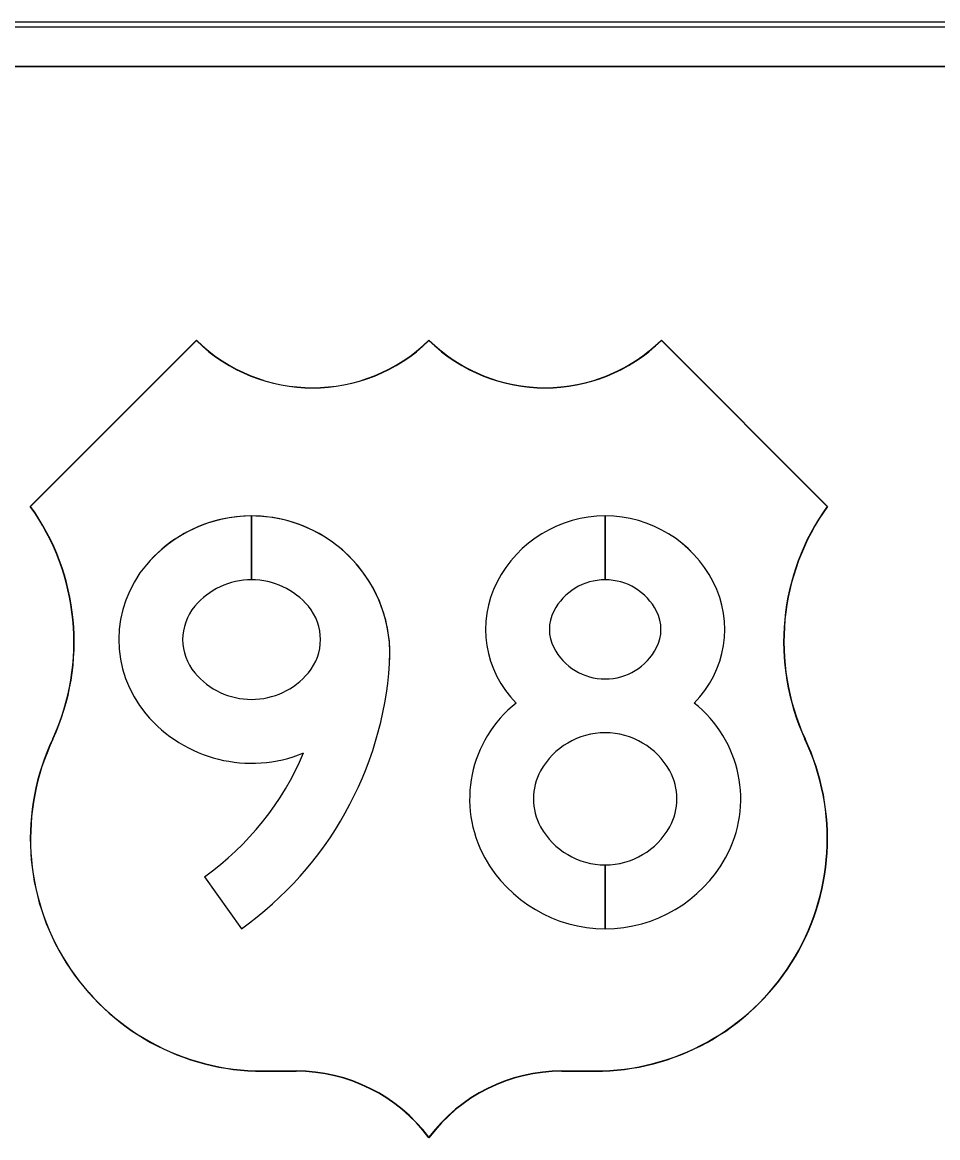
# Model space of a CAD drawing. Extents: x 1806251 to 1809821, y 414895 to 422886.
# Drawn here: x 1809677.104 to 1809677.517, y 415042.478 to 415042.981 of the extents above; entities that cross this region are included whole.
import ezdxf

# ---------------------------------------------------------------- set-up
doc = ezdxf.new("R2010")
doc.units = 0
for name, color, linetype in [('GSBWFILL', 7, 'Continuous'), ('GSCOLORFILL', 7, 'Continuous'), ('GSOUTLINE', 7, 'Continuous')]:
    doc.layers.add(name, color=color, linetype=linetype)

msp = doc.modelspace()

# ---------------------------------------------------------------- linework, layer by layer
at = {"layer": 'GSBWFILL'}
for p, q in [((1809678.675092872, 415042.9810728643), (1809676.5150928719, 415042.9810728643)), ((1809676.5150928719, 415042.9610728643), (1809678.675092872, 415042.9610728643)), ((1809677.207337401, 415042.72942256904), (1809677.207337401, 415042.7582225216)), ((1809677.207346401, 415042.7582225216), (1809677.207346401, 415042.72942256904)), ((1809677.3670297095, 415042.72942256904), (1809677.3670297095, 415042.7582225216)), ((1809677.3670387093, 415042.7582225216), (1809677.3670387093, 415042.72942256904)), ((1809677.207337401, 415042.72942256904), (1809677.207337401, 415042.72942256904)), ((1809677.3670297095, 415042.5719228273), (1809677.3670297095, 415042.60072278)), ((1809677.3670387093, 415042.60072278), (1809677.3670387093, 415042.5719228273)), ((1809677.1860678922, 415042.5953830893), (1809677.2027717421, 415042.5719228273))]:
    msp.add_line(p, q, dxfattribs=at)
for points in [[(1809677.1824301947, 415042.83757239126), (1809677.1074303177, 415042.7625725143)], [(1809677.467429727, 415042.7625725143), (1809677.39242985, 415042.83757239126)], [(1809677.2124301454, 415042.507572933), (1809677.2274301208, 415042.507572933)], [(1809677.347429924, 415042.507572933), (1809677.3624298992, 415042.507572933)]]:
    msp.add_lwpolyline(points, dxfattribs=at)
for centre, radius, start, end in [((1809677.2349301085, 415042.89113301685), 0.0749998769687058, 225.5729959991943, 314.4270040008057), ((1809677.3399299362, 415042.89113301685), 0.07499987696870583, 225.57299599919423, 269.99999999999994), ((1809677.3399299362, 415042.89113301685), 0.07499987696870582, 270.0045114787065, 314.4270040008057), ((1809677.0221245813, 415042.701352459), 0.10499982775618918, 335.3577660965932, 35.66528739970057), ((1809677.5527354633, 415042.701352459), 0.10499982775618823, 144.33471260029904, 204.64223390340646), ((1809677.2124301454, 415042.6125727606), 0.10499982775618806, 154.6230664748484, 270), ((1809677.3624298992, 415042.6125727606), 0.10499982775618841, 270.0000000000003, 25.37693352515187), ((1809677.2274301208, 415042.43257305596), 0.07499987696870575, 36.86989764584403, 90.00000000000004), ((1809677.347429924, 415042.43257305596), 0.07499987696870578, 89.99999999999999, 143.13010235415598)]:
    msp.add_arc(centre, radius, start, end, dxfattribs=at)
for centre, major_axis, ratio, start_param, end_param in [((1809677.207414, 415042.6958068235), (3.82185923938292e-18, 0.062415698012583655), 0.9999926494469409, 0.001231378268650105, 0.8663596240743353), ((1809677.207414, 415042.6958068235), (3.821859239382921e-18, 0.06241569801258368), 0.9999926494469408, 4.644680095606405, 6.284272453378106), ((1809677.3670297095, 415042.7033226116), (3.3616499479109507e-18, 0.05489990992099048), 0.9999955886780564, 0, 1.094914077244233), ((1809677.3670297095, 415042.7033226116), (3.3616499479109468e-18, 0.05489990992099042), 0.999995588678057, 5.188271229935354, 6.283021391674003), ((1809677.1996298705, 415042.7024226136), (3.196322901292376e-18, 0.05219991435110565), 0.999992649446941, 0.8663596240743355, 2.268542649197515), ((1809677.2073461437, 415042.6959529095), (2.049425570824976e-18, 0.03346965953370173), 0.9999926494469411, 0.00026887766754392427, 0.8730500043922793), ((1809677.2073461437, 415042.6959529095), (2.0494255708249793e-18, 0.03346965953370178), 0.9999926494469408, 5.410135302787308, 6.283185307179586), ((1809677.3598297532, 415042.707033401), (2.865668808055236e-18, 0.046799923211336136), 0.9999955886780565, 1.094914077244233, 2.3611618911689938), ((1809677.3670297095, 415042.7033226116), (1.5981614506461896e-18, 0.02609995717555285), 0.9999955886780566, 0, 1.094914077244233), ((1809677.3670297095, 415042.7033226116), (1.5981614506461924e-18, 0.0260999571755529), 0.9999955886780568, 5.188271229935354, 6.282840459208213), ((1809677.374229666, 415042.707033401), (2.8656688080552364e-18, 0.04679992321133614), 0.9999955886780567, 3.922023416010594, 5.188271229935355), ((1809677.1996298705, 415042.7024226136), (1.4328344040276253e-18, 0.02339996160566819), 0.9999926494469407, 0.8730500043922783, 2.268542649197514), ((1809677.215062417, 415042.7024226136), (1.4328344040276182e-18, 0.02339996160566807), 0.9999926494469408, 4.014642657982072, 5.410135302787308), ((1809677.3598297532, 415042.707033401), (1.102180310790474e-18, 0.01799997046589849), 0.9999955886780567, 1.0949140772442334, 2.0466785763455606), ((1809677.374229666, 415042.707033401), (1.1021803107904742e-18, 0.017999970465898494), 0.9999955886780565, 4.2365067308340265, 5.188271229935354), ((1809677.3670297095, 415042.71074418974), (1.5981614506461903e-18, 0.026099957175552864), 0.9999955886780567, 2.0466785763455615, 4.236506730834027), ((1809677.2073461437, 415042.7088923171), (2.049425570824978e-18, 0.03346965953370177), 0.9999926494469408, 2.268542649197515, 4.014642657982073), ((1809677.1098547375, 415042.7024226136), (9.809404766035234e-18, 0.16019973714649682), 0.9999926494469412, 3.7603381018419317, 4.644680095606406), ((1809677.3607297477, 415042.6305370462), (3.361649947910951e-18, 0.05489990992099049), 0.9999955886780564, 0.6638722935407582, 2.0761568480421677), ((1809677.3733296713, 415042.6305370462), (3.3616499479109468e-18, 0.05489990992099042), 0.999995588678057, 4.207028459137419, 5.619313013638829), ((1809677.2073461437, 415042.7088923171), (3.8129140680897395e-18, 0.0622696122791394), 0.9999926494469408, 2.2685426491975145, 3.5290766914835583), ((1809677.3670297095, 415042.62705136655), (2.039033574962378e-18, 0.03329994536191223), 0.9999955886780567, 5.21774950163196, 7.348621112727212), ((1809677.1098547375, 415042.7024226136), (8.04591626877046e-18, 0.13139978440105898), 0.9999926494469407, 3.760338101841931, 4.312273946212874), ((1809677.3607297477, 415042.6305370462), (1.5981614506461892e-18, 0.026099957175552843), 0.9999955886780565, 1.0654358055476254, 2.0761568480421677), ((1809677.3733296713, 415042.6305370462), (1.5981614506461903e-18, 0.026099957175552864), 0.9999955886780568, 4.207028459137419, 5.21774950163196), ((1809677.3670297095, 415042.63402272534), (2.0390335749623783e-18, 0.033299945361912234), 0.9999955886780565, 2.0761568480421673, 3.141592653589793), ((1809677.3670297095, 415042.63402272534), (2.0390335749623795e-18, 0.033299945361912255), 0.9999955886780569, 3.141862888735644, 4.207028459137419), ((1809677.3670297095, 415042.63402272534), (3.8025220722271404e-18, 0.06209989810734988), 0.9999955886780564, 2.0761568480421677, 3.141592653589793), ((1809677.3670297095, 415042.63402272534), (3.802522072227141e-18, 0.06209989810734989), 0.9999955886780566, 3.141737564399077, 4.207028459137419)]:
    msp.add_ellipse(centre, major_axis=major_axis, ratio=ratio, start_param=start_param, end_param=end_param, dxfattribs=at)
at = {"layer": 'GSCOLORFILL'}
for p, q in [((1809678.675092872, 415042.9810728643), (1809676.5150928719, 415042.9810728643)), ((1809678.675092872, 415042.9810728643), (1809676.5150928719, 415042.9810728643)), ((1809678.675092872, 415042.9810728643), (1809676.5150928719, 415042.9810728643)), ((1809676.5150928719, 415042.9790728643), (1809678.675092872, 415042.9790728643)), ((1809676.5150928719, 415042.9610728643), (1809678.675092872, 415042.9610728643)), ((1809677.207337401, 415042.72942256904), (1809677.207337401, 415042.7582225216)), ((1809677.207346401, 415042.7582225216), (1809677.207346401, 415042.72942256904)), ((1809677.3670297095, 415042.72942256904), (1809677.3670297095, 415042.7582225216)), ((1809677.3670387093, 415042.7582225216), (1809677.3670387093, 415042.72942256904)), ((1809677.207337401, 415042.72942256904), (1809677.207337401, 415042.72942256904)), ((1809677.3670297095, 415042.5719228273), (1809677.3670297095, 415042.60072278)), ((1809677.3670387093, 415042.60072278), (1809677.3670387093, 415042.5719228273)), ((1809677.1860678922, 415042.5953830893), (1809677.2027717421, 415042.5719228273))]:
    msp.add_line(p, q, dxfattribs=at)
for points in [[(1809677.1824301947, 415042.83757239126), (1809677.1074303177, 415042.7625725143)], [(1809677.1074303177, 415042.7625725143), (1809677.1824301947, 415042.83757239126)], [(1809677.1824310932, 415042.8374057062), (1809677.107585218, 415042.7625598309)], [(1809677.4672748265, 415042.7625598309), (1809677.3924289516, 415042.8374057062)], [(1809677.467429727, 415042.7625725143), (1809677.39242985, 415042.83757239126)], [(1809677.39242985, 415042.83757239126), (1809677.467429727, 415042.7625725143)], [(1809677.2124301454, 415042.5076914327), (1809677.2274301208, 415042.5076914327)], [(1809677.2124301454, 415042.507572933), (1809677.2274301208, 415042.507572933)], [(1809677.2274301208, 415042.507572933), (1809677.2124301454, 415042.507572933)], [(1809677.347429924, 415042.5076914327), (1809677.3624298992, 415042.5076914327)], [(1809677.347429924, 415042.507572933), (1809677.3624298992, 415042.507572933)], [(1809677.3624298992, 415042.507572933), (1809677.347429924, 415042.507572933)], [(1809677.2874300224, 415042.4777702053), (1809677.2874300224, 415042.4775729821)], [(1809677.2874360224, 415042.4775809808), (1809677.2874360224, 415042.4777781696)]]:
    msp.add_lwpolyline(points, dxfattribs=at)
for centre, radius, start, end in [((1809677.2349301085, 415042.89113301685), 0.0749998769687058, 225.5729959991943, 314.4270040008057), ((1809677.2349301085, 415042.89113301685), 0.07499987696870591, 225.57299599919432, 314.4270040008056), ((1809677.2349301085, 415042.89113301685), 0.07511837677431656, 225.6624818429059, 314.3384764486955), ((1809677.3399299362, 415042.89113301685), 0.0749998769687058, 225.5729959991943, 314.4270040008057), ((1809677.3399299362, 415042.89113301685), 0.07499987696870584, 225.57299599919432, 314.4270040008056), ((1809677.3399299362, 415042.89113301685), 0.07511837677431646, 225.66152355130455, 314.33751815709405), ((1809677.0221245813, 415042.701352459), 0.10499982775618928, 335.35776609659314, 35.66528739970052), ((1809677.0221245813, 415042.701352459), 0.1049998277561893, 335.3577660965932, 35.6652873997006), ((1809677.0221245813, 415042.701352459), 0.10511832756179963, 335.35735174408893, 35.61044391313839), ((1809677.5527354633, 415042.701352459), 0.10511832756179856, 144.38955608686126, 204.64264825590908), ((1809677.5527354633, 415042.701352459), 0.10499982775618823, 144.33471260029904, 204.64223390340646), ((1809677.5527354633, 415042.701352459), 0.10499982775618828, 144.33471260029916, 204.64223390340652), ((1809677.2124301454, 415042.6125727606), 0.104999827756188, 154.62306647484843, 270), ((1809677.2124301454, 415042.6125727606), 0.10499982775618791, 154.62306647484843, 270.00000000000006), ((1809677.2124301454, 415042.6125727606), 0.1048813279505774, 154.62265165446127, 270), ((1809677.3624298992, 415042.6125727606), 0.10499982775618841, 270.0000000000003, 25.37693352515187), ((1809677.3624298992, 415042.6125727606), 0.10499982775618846, 270.0000000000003, 25.376933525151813), ((1809677.3624298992, 415042.6125727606), 0.10488132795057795, 270.0000000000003, 25.37734834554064), ((1809677.2274301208, 415042.43257305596), 0.07511837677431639, 36.99024191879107, 89.99999999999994), ((1809677.2274301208, 415042.43257305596), 0.07499987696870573, 36.86989764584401, 90.00000000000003), ((1809677.2274301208, 415042.43257305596), 0.07499987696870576, 36.86989764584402, 90.00000000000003), ((1809677.347429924, 415042.43257305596), 0.07499987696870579, 89.99999999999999, 143.13010235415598), ((1809677.347429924, 415042.43257305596), 0.07511837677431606, 89.99999999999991, 143.00215264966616), ((1809677.347429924, 415042.43257305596), 0.07499987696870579, 89.99999999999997, 143.12246359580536)]:
    msp.add_arc(centre, radius, start, end, dxfattribs=at)
for centre, major_axis, ratio, start_param, end_param in [((1809677.207414, 415042.6958068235), (3.82185923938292e-18, 0.062415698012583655), 0.9999926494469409, 0.001231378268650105, 0.8663596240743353), ((1809677.207414, 415042.6958068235), (3.821859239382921e-18, 0.06241569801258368), 0.9999926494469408, 4.644680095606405, 6.284272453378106), ((1809677.3670297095, 415042.7033226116), (3.3616499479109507e-18, 0.05489990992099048), 0.9999955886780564, 0, 1.094914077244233), ((1809677.3670297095, 415042.7033226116), (3.3616499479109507e-18, 0.05489990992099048), 0.9999955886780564, 5.188271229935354, 6.283021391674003), ((1809677.1996298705, 415042.7024226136), (3.196322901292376e-18, 0.05219991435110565), 0.999992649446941, 0.8663596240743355, 2.268542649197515), ((1809677.2073461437, 415042.6959529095), (2.049425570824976e-18, 0.03346965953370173), 0.9999926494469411, 0.00026887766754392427, 0.8730500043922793), ((1809677.2073461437, 415042.6959529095), (2.0494255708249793e-18, 0.03346965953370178), 0.9999926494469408, 5.410135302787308, 6.283185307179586), ((1809677.3598297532, 415042.707033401), (2.865668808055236e-18, 0.046799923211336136), 0.9999955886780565, 1.094914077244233, 2.3611618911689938), ((1809677.3670297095, 415042.7033226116), (1.5981614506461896e-18, 0.02609995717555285), 0.9999955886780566, 0, 1.094914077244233), ((1809677.3670297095, 415042.7033226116), (1.5981614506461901e-18, 0.02609995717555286), 0.9999955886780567, 5.188271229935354, 6.282840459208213), ((1809677.374229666, 415042.707033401), (2.865668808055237e-18, 0.04679992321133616), 0.9999955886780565, 3.922023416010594, 5.188271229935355), ((1809677.1996298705, 415042.7024226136), (1.4328344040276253e-18, 0.02339996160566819), 0.9999926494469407, 0.8730500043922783, 2.268542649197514), ((1809677.215062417, 415042.7024226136), (1.4328344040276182e-18, 0.02339996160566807), 0.9999926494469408, 4.014642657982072, 5.410135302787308), ((1809677.3598297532, 415042.707033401), (1.102180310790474e-18, 0.01799997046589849), 0.9999955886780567, 1.0949140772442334, 2.0466785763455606), ((1809677.374229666, 415042.707033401), (1.1021803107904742e-18, 0.017999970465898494), 0.9999955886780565, 4.2365067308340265, 5.188271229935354), ((1809677.3670297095, 415042.71074418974), (1.5981614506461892e-18, 0.026099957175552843), 0.9999955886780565, 2.0466785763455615, 4.236506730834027), ((1809677.2073461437, 415042.7088923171), (2.049425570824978e-18, 0.03346965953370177), 0.9999926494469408, 2.268542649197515, 4.014642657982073), ((1809677.1098547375, 415042.7024226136), (9.809404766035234e-18, 0.16019973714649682), 0.9999926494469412, 3.7603381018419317, 4.644680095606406), ((1809677.3607297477, 415042.6305370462), (3.361649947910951e-18, 0.05489990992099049), 0.9999955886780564, 0.6638722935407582, 2.0761568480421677), ((1809677.3733296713, 415042.6305370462), (3.3616499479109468e-18, 0.05489990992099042), 0.999995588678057, 4.207028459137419, 5.619313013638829), ((1809677.2073461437, 415042.7088923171), (3.8129140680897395e-18, 0.0622696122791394), 0.9999926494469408, 2.2685426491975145, 3.5290766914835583), ((1809677.3670297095, 415042.62705136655), (2.039033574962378e-18, 0.03329994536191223), 0.9999955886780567, 5.21774950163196, 7.348621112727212), ((1809677.1098547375, 415042.7024226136), (8.04591626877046e-18, 0.13139978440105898), 0.9999926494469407, 3.760338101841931, 4.312273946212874), ((1809677.3607297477, 415042.6305370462), (1.5981614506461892e-18, 0.026099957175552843), 0.9999955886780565, 1.0654358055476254, 2.0761568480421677), ((1809677.3733296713, 415042.6305370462), (1.5981614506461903e-18, 0.026099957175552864), 0.9999955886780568, 4.207028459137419, 5.21774950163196), ((1809677.3670297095, 415042.63402272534), (2.0390335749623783e-18, 0.033299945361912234), 0.9999955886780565, 2.0761568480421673, 3.141592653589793), ((1809677.3670297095, 415042.63402272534), (2.0390335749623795e-18, 0.033299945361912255), 0.9999955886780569, 3.141862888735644, 4.207028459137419), ((1809677.3670297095, 415042.63402272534), (3.8025220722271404e-18, 0.06209989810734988), 0.9999955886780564, 2.0761568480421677, 3.141592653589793), ((1809677.3670297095, 415042.63402272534), (3.802522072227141e-18, 0.06209989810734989), 0.9999955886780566, 3.141737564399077, 4.207028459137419)]:
    msp.add_ellipse(centre, major_axis=major_axis, ratio=ratio, start_param=start_param, end_param=end_param, dxfattribs=at)
at = {"layer": 'GSOUTLINE'}
for p, q in [((1809678.675092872, 415042.9810728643), (1809676.5150928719, 415042.9810728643)), ((1809678.675092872, 415042.9610728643), (1809676.5150928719, 415042.9610728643)), ((1809677.1860678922, 415042.5953830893), (1809677.2027717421, 415042.5719228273))]:
    msp.add_line(p, q, dxfattribs=at)
for points in [[(1809677.1824301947, 415042.83757239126), (1809677.1074303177, 415042.7625725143)], [(1809677.467429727, 415042.7625725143), (1809677.39242985, 415042.83757239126)], [(1809677.2124301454, 415042.507572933), (1809677.2274301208, 415042.507572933)], [(1809677.347429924, 415042.507572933), (1809677.3624298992, 415042.507572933)]]:
    msp.add_lwpolyline(points, dxfattribs=at)
for centre, radius, start, end in [((1809677.2349301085, 415042.89113301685), 0.07499987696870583, 225.57299599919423, 314.42700400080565), ((1809677.3399299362, 415042.89113301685), 0.0749998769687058, 225.5729959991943, 314.4270040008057), ((1809677.0221245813, 415042.701352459), 0.10499982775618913, 335.3577660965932, 35.66528739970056), ((1809677.5527354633, 415042.701352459), 0.10499982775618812, 144.33471260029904, 204.64223390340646), ((1809677.2124301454, 415042.6125727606), 0.10499982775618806, 154.6230664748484, 270), ((1809677.3624298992, 415042.6125727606), 0.10499982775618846, 270.00000000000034, 25.376933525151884), ((1809677.2274301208, 415042.43257305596), 0.07499987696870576, 36.86989764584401, 90.00000000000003), ((1809677.347429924, 415042.43257305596), 0.07499987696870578, 89.99999999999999, 143.13010235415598)]:
    msp.add_arc(centre, radius, start, end, dxfattribs=at)
for centre, major_axis, ratio, start_param, end_param in [((1809677.207414, 415042.6958068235), (3.8218592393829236e-18, 0.06241569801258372), 0.9999926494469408, 4.644680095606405, 7.149544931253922), ((1809677.3670297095, 415042.7033226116), (3.3616499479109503e-18, 0.054899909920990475), 0.9999955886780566, 5.188271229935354, 7.37809938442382), ((1809677.1996298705, 415042.7024226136), (3.196322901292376e-18, 0.05219991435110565), 0.999992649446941, 0.8663596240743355, 2.268542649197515), ((1809677.2073461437, 415042.6959529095), (2.0494255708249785e-18, 0.033469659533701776), 0.9999926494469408, 5.410135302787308, 7.156235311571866), ((1809677.3598297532, 415042.707033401), (2.865668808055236e-18, 0.046799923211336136), 0.9999955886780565, 1.094914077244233, 2.3611618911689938), ((1809677.3670297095, 415042.7033226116), (1.5981614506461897e-18, 0.026099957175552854), 0.9999955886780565, 5.188271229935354, 7.37809938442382), ((1809677.374229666, 415042.707033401), (2.865668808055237e-18, 0.04679992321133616), 0.9999955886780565, 3.922023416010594, 5.188271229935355), ((1809677.1996298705, 415042.7024226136), (1.432834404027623e-18, 0.02339996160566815), 0.9999926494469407, 0.8730500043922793, 2.268542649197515), ((1809677.215062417, 415042.7024226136), (1.4328344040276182e-18, 0.02339996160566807), 0.9999926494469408, 4.014642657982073, 5.410135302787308), ((1809677.3598297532, 415042.707033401), (1.102180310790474e-18, 0.01799997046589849), 0.9999955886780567, 1.094914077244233, 2.04667857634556), ((1809677.374229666, 415042.707033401), (1.102180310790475e-18, 0.017999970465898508), 0.9999955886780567, 4.236506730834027, 5.188271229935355), ((1809677.3670297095, 415042.71074418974), (1.5981614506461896e-18, 0.02609995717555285), 0.9999955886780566, 2.0466785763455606, 4.236506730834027), ((1809677.2073461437, 415042.7088923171), (2.0494255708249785e-18, 0.033469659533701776), 0.9999926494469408, 2.2685426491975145, 4.014642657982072), ((1809677.1098547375, 415042.7024226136), (9.809404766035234e-18, 0.16019973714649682), 0.9999926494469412, 3.7603381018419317, 4.644680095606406), ((1809677.3607297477, 415042.6305370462), (3.361649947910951e-18, 0.05489990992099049), 0.9999955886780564, 0.6638722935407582, 2.0761568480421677), ((1809677.3733296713, 415042.6305370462), (3.3616499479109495e-18, 0.05489990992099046), 0.9999955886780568, 4.207028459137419, 5.619313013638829), ((1809677.2073461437, 415042.7088923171), (3.8129140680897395e-18, 0.0622696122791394), 0.9999926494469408, 2.2685426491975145, 3.5290766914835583), ((1809677.3670297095, 415042.62705136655), (2.0390335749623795e-18, 0.033299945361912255), 0.9999955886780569, 5.21774950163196, 7.348621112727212), ((1809677.1098547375, 415042.7024226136), (8.04591626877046e-18, 0.13139978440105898), 0.9999926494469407, 3.760338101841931, 4.312273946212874), ((1809677.3607297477, 415042.6305370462), (1.5981614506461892e-18, 0.026099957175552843), 0.9999955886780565, 1.0654358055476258, 2.076156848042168), ((1809677.3733296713, 415042.6305370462), (1.5981614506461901e-18, 0.02609995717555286), 0.9999955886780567, 4.207028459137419, 5.217749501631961), ((1809677.3670297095, 415042.63402272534), (2.0390335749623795e-18, 0.033299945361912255), 0.9999955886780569, 2.0761568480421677, 4.207028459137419), ((1809677.3670297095, 415042.63402272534), (3.8025220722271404e-18, 0.06209989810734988), 0.9999955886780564, 2.0761568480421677, 4.207028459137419)]:
    msp.add_ellipse(centre, major_axis=major_axis, ratio=ratio, start_param=start_param, end_param=end_param, dxfattribs=at)

doc.saveas('drawing.dxf')
